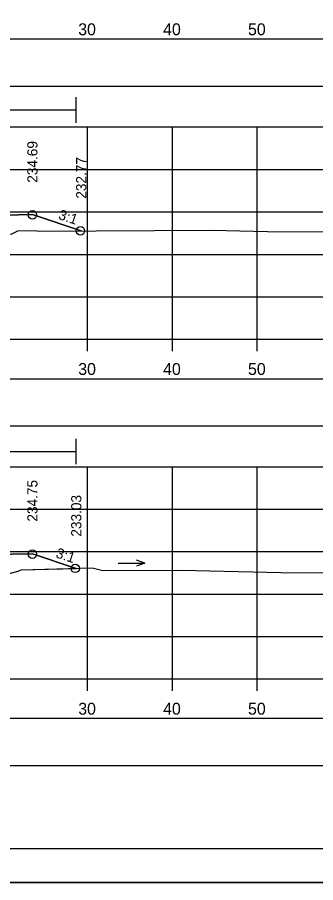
# Model space of a CAD drawing. Extents: x 1369627 to 1374022, y 380035 to 398173.
# Drawn here: x 1372120.3 to 1372155.4, y 392839.1 to 392940.9 of the extents above; entities that cross this region are included whole.
import ezdxf

# ---------------------------------------------------------------- set-up
doc = ezdxf.new("R2010")
doc.units = 0
for name, color, linetype in [('Default', 7, 'Continuous'), ('R_Axis', 7, 'Continuous'), ('R_Axis Annot', 7, 'Continuous'), ('R_Border', 7, 'Continuous'), ('R_Exist Surface', 7, 'Continuous'), ('R_Fin Surface', 7, 'Continuous'), ('R_Grid', 7, 'Continuous'), ('R_MOT', 7, 'Continuous'), ('R_No Plot', 7, 'Continuous'), ('R_Water Annot', 7, 'Continuous'), ('R_Xsect Elev', 7, 'Continuous'), ('R_Xsect Slope', 7, 'Continuous'), ('T_Vehicle Path Rt', 7, 'Continuous')]:
    doc.layers.add(name, color=color, linetype=linetype)

msp = doc.modelspace()

# ---------------------------------------------------------------- linework, layer by layer
at = {"layer": 'Default'}
for points in [[(1371948.53, 392932.84), (1372248.53, 392932.84), (1372248.53, 392938.36), (1371948.53, 392938.36)], [(1371948.53, 392892.83), (1372248.53, 392892.83), (1372248.53, 392898.35), (1371948.53, 392898.35)], [(1371948.53, 392852.86), (1372248.53, 392852.86), (1372248.53, 392858.38), (1371948.53, 392858.38)]]:
    msp.add_lwpolyline(points, close=True, dxfattribs=at)
at = {"layer": 'R_Axis'}
for p, q in [((1371948.53, 392903.04), (1372248.53, 392903.04)), ((1372128.53, 392901.64), (1372128.53, 392903.04)), ((1372138.53, 392901.64), (1372138.53, 392903.04)), ((1372148.53, 392901.64), (1372148.53, 392903.04)), ((1371948.53, 392863.04), (1372248.53, 392863.04)), ((1372128.53, 392861.64), (1372128.53, 392863.04)), ((1372138.53, 392861.64), (1372138.53, 392863.04)), ((1372148.53, 392861.64), (1372148.53, 392863.04))]:
    msp.add_line(p, q, dxfattribs=at)
at = {"layer": 'R_Border'}
msp.add_line((1372256.71, 392843.04), (1371940.53, 392843.04), dxfattribs=at)
at = {"layer": 'R_Exist Surface'}
for points in [[(1372119.63, 392915.47), (1372120.34, 392915.8), (1372122.4, 392915.85), (1372122.71, 392915.78), (1372143.21, 392915.9), (1372149.74, 392915.73), (1372161.24, 392915.69)], [(1372117.63, 392875.04), (1372120.38, 392875.74), (1372120.71, 392875.89), (1372129.08, 392876.12), (1372130.34, 392875.82), (1372139.6, 392875.87), (1372151.36, 392875.56), (1372156.52, 392875.54)]]:
    msp.add_lwpolyline(points, dxfattribs=at)
at = {"layer": 'R_Fin Surface'}
for points in [[(1372070.16, 392916.11), (1372075.02, 392917.73), (1372080.02, 392917.63), (1372083.02, 392917.57), (1372083.52, 392917.57), (1372083.53, 392917.07), (1372084.53, 392917.09), (1372086.53, 392917.13), (1372098.53, 392917.37), (1372110.53, 392917.13), (1372112.53, 392917.09), (1372113.53, 392917.07), (1372113.54, 392917.57), (1372114.04, 392917.57), (1372117.04, 392917.63), (1372122.04, 392917.73), (1372127.79, 392915.81)], [(1372069.77, 392876.04), (1372075.02, 392877.79), (1372080.02, 392877.69), (1372083.02, 392877.63), (1372083.52, 392877.63), (1372083.53, 392877.13), (1372084.53, 392877.15), (1372086.53, 392877.19), (1372098.53, 392877.43), (1372110.53, 392877.19), (1372112.53, 392877.15), (1372113.53, 392877.13), (1372113.54, 392877.63), (1372114.04, 392877.63), (1372117.04, 392877.69), (1372122.04, 392877.79), (1372127.21, 392876.06)]]:
    msp.add_lwpolyline(points, dxfattribs=at)
at = {"layer": 'R_Grid'}
for p, q in [((1371948.53, 392928.04), (1372248.53, 392928.04)), ((1372128.53, 392903.04), (1372128.53, 392928.04)), ((1372138.53, 392903.04), (1372138.53, 392928.04)), ((1372148.53, 392903.04), (1372148.53, 392928.04)), ((1371948.53, 392923.04), (1372248.53, 392923.04)), ((1371948.53, 392918.04), (1372248.53, 392918.04)), ((1371948.53, 392913.04), (1372248.53, 392913.04)), ((1371948.53, 392908.04), (1372248.53, 392908.04)), ((1371948.53, 392903.04), (1372248.53, 392903.04)), ((1371948.53, 392888.04), (1372248.53, 392888.04)), ((1372128.53, 392863.04), (1372128.53, 392888.04)), ((1372138.53, 392863.04), (1372138.53, 392888.04)), ((1372148.53, 392863.04), (1372148.53, 392888.04)), ((1371948.53, 392883.04), (1372248.53, 392883.04)), ((1371948.53, 392878.04), (1372248.53, 392878.04)), ((1371948.53, 392873.04), (1372248.53, 392873.04)), ((1371948.53, 392868.04), (1372248.53, 392868.04)), ((1371948.53, 392863.04), (1372248.53, 392863.04))]:
    msp.add_line(p, q, dxfattribs=at)
at = {"layer": 'R_MOT'}
for p, q in [((1372127.21, 392928.54), (1372127.21, 392931.54)), ((1372058.53, 392930.04), (1372127.21, 392930.04)), ((1372127.21, 392888.32), (1372127.21, 392891.32)), ((1372069.49, 392889.82), (1372127.21, 392889.82))]:
    msp.add_line(p, q, dxfattribs=at)
at = {"layer": 'R_No Plot'}
msp.add_line((1371928.13, 392839.06), (1372261.46, 392839.06), dxfattribs=at)
for points in [[(1371928.12, 393052.39), (1372261.46, 393052.39), (1372261.46, 392839.06), (1371928.12, 392839.06)], [(1372174.45, 393048.5), (1372194.07, 393048.5), (1372194.07, 393038.62), (1372210.18, 393038.62), (1372233.38, 393038.62), (1372233.38, 393005.95), (1372256.59, 393005.95), (1372256.71, 392843.04), (1371940.53, 392843.04), (1371940.53, 393048.5)]]:
    msp.add_lwpolyline(points, close=True, dxfattribs=at)
for centre in [(1372122.04, 392917.69), (1372127.69, 392915.81), (1372122.04, 392877.74), (1372127.09, 392876.06)]:
    msp.add_circle(centre, 0.5, dxfattribs=at)
at = {"layer": 'R_Water Annot'}
for p, q in [((1372132.13, 392876.69), (1372135.28, 392876.69)), ((1372135.28, 392876.69), (1372134.31, 392877.04)), ((1372135.28, 392876.69), (1372134.31, 392876.34))]:
    msp.add_line(p, q, dxfattribs=at)
at = {"layer": 'T_Vehicle Path Rt'}
for points in [[(1372127.79, 392915.81), (1372122.04, 392917.73), (1372117.04, 392917.63), (1372114.04, 392917.57)], [(1372111.52, 392916.03), (1372112.94, 392915.09), (1372113.95, 392914.47), (1372115, 392914.6), (1372118.33, 392915.18), (1372119.63, 392915.47), (1372120.34, 392915.8), (1372122.4, 392915.85), (1372122.71, 392915.78), (1372127.79, 392915.81)], [(1372127.21, 392876.06), (1372122.04, 392877.79), (1372117.04, 392877.69), (1372114.04, 392877.63)], [(1372111.76, 392876.04), (1372113.09, 392875.34), (1372114.38, 392874.68), (1372116.5, 392874.9), (1372117.63, 392875.04), (1372120.38, 392875.74), (1372120.71, 392875.89), (1372127.21, 392876.06)]]:
    msp.add_lwpolyline(points, dxfattribs=at)

# ---------------------------------------------------------------- texts
at = {"layer": 'R_Axis Annot'}
for s, p in [('30', (1372127.44, 392938.84)), ('40', (1372137.44, 392938.84)), ('50', (1372147.44, 392938.84)), ('30', (1372127.44, 392898.84)), ('40', (1372137.44, 392898.84)), ('50', (1372147.44, 392898.84)), ('30', (1372127.44, 392858.84)), ('40', (1372137.44, 392858.84)), ('50', (1372147.44, 392858.84))]:
    msp.add_text(s, height=1.4, dxfattribs=at).set_placement(p)
at = {"layer": 'R_Xsect Elev'}
for s, p in [('234.69', (1372122.64, 392921.47)), ('232.77', (1372128.39, 392919.59)), ('234.75', (1372122.64, 392881.57)), ('233.03', (1372127.81, 392879.8))]:
    msp.add_text(s, height=1.2, rotation=90, dxfattribs=at).set_placement(p)
at = {"layer": 'R_Xsect Slope'}
for p in [(1372125.02, 392917.22), (1372124.72, 392877.38)]:
    msp.add_text('3:1', height=1.2, rotation=341.5668, dxfattribs=at).set_placement(p)

doc.saveas('drawing.dxf')
